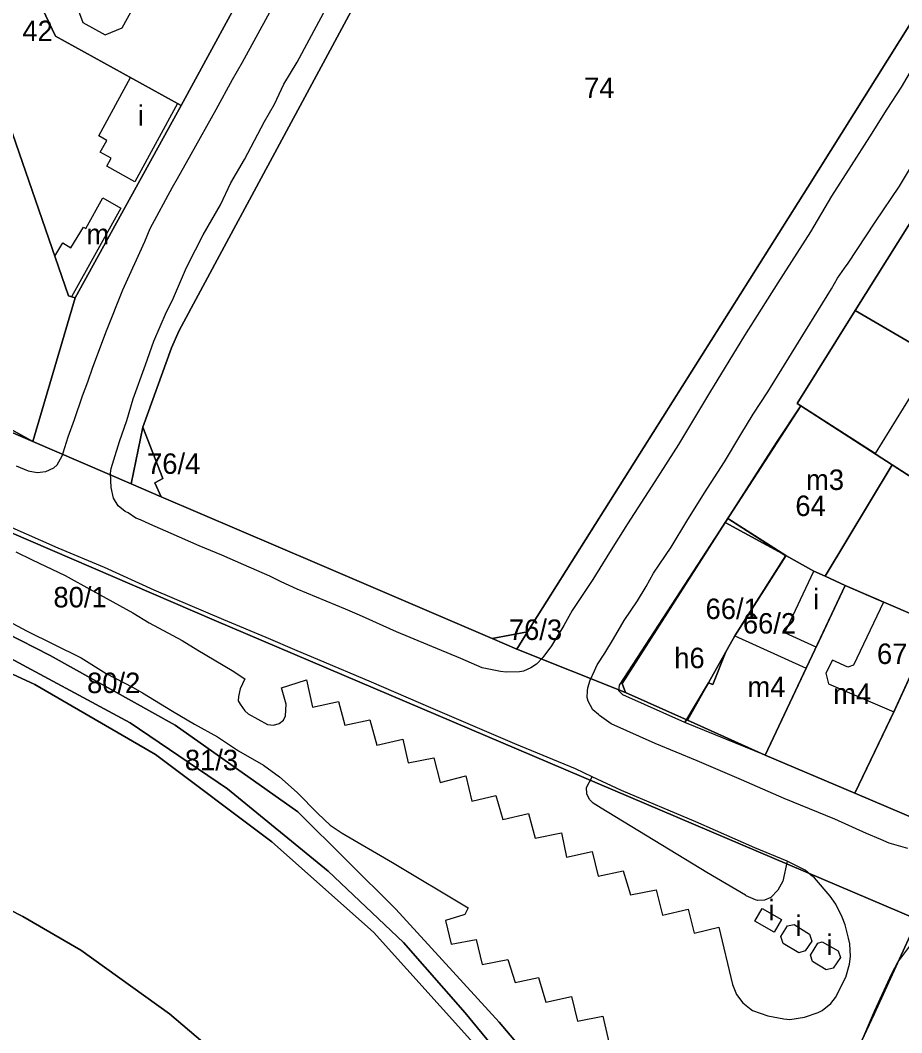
# Model space of a CAD drawing. Extents: x -304109 to -273954, y 21500 to 39796.
# Drawn here: x -294040.6 to -293911.3, y 31107.7 to 31256.2 of the extents above; entities that cross this region are included whole.
import ezdxf

# ---------------------------------------------------------------- set-up
doc = ezdxf.new("R2010")
doc.units = 0
for name, color, linetype in [('Budynki', 7, 'Continuous'), ('Budynki - opisy', 7, 'Continuous'), ('Działki', 7, 'Continuous'), ('Działki - numery', 7, 'Continuous'), ('krawedzie_ulic', 7, 'Continuous')]:
    doc.layers.add(name, color=color, linetype=linetype)

msp = doc.modelspace()

# ---------------------------------------------------------------- linework, layer by layer
at = {"layer": 'Budynki'}
for points in [[(-294021.599, 31273.46), (-294005.893, 31264.806), (-294005.6, 31264.65), (-294016.98, 31243.66), (-294024.025, 31247.535), (-294035.43, 31253.81), (-294037.81, 31258.87), (-294035.676, 31262.832), (-294031.065, 31260.422), (-294032.33, 31258.326), (-294031.438, 31255.857), (-294028.162, 31254.01), (-294025.652, 31255.048), (-294019.741, 31265.796), (-294020.509, 31268.536), (-294023.599, 31270.341), (-294026.191, 31269.573), (-294027.269, 31267.581), (-294031.814, 31270.005), (-294028.08, 31276.94)], [(-294017.545, 31243.966), (-294023.81, 31232.49), (-294027.92, 31234.77), (-294027.28, 31235.93), (-294028.86, 31236.81), (-294027.9, 31238.54), (-294029.1, 31239.2), (-294024.431, 31247.746)], [(-293907.184, 31231.054), (-293897.613, 31226.58), (-293894.685, 31225.211), (-293898.842, 31218.762), (-293898.344, 31218.445), (-293900.405, 31215.198), (-293900.883, 31215.501), (-293905.1, 31208.855), (-293902.682, 31207.32), (-293901.384, 31209.366), (-293900.67, 31209.64), (-293899.807, 31209.779), (-293899.138, 31209.695), (-293896.324, 31208.023), (-293895.238, 31209.668), (-293887.076, 31205.041), (-293886.853, 31204.567), (-293886.519, 31203.759), (-293886.407, 31203.146), (-293886.547, 31202.727), (-293889.742, 31197.06), (-293918.12, 31213.59)], [(-294025.848, 31228.634), (-294033.09, 31215.612), (-294033.53, 31215.739), (-294035.542, 31221.571), (-294034.337, 31223.516), (-294033.182, 31222.801), (-294031.311, 31225.822), (-294030.962, 31225.605), (-294028.467, 31230.119)], [(-293918.12, 31213.59), (-293889.742, 31197.06), (-293886.687, 31195.281), (-293880.508, 31191.673), (-293879.99, 31191.374), (-293889.884, 31176.292), (-293891.074, 31177.057), (-293893.686, 31178.738), (-293899.69, 31182.6), (-293901.104, 31183.513), (-293895.075, 31193.347), (-293894.285, 31196.191), (-293895.904, 31197.206), (-293898.063, 31193.834), (-293907.197, 31199.576), (-293905.355, 31202.368), (-293907.092, 31203.422), (-293909.04, 31202.632), (-293915.199, 31192.637), (-293926.11, 31199.61), (-293926.114, 31199.612), (-293926.65, 31199.96)], [(-293926.11, 31199.61), (-293912.723, 31190.992), (-293922.558, 31174.654), (-293924.19, 31175.4), (-293927.081, 31176.987), (-293928.308, 31177.661), (-293936.84, 31183.12), (-293929.654, 31194.267), (-293926.114, 31199.612)], [(-293901.104, 31183.513), (-293899.69, 31182.6), (-293906.552, 31167.652), (-293913.965, 31170.859), (-293919.59, 31173.3), (-293922.557, 31174.653), (-293922.558, 31174.654), (-293912.72, 31190.99)], [(-293943.11, 31153.2), (-293952.23, 31157.23), (-293952.78, 31157.86), (-293952.69, 31158.67), (-293936.84, 31183.12), (-293928.317, 31177.653), (-293935.797, 31165.885), (-293937.093, 31163.572), (-293939.03, 31158.76), (-293939.635, 31159.035)], [(-293899.69, 31182.6), (-293893.686, 31178.738), (-293894.554, 31177.081), (-293896.162, 31174.013), (-293893.65, 31172.827), (-293891.686, 31170.105), (-293899.2, 31164.798), (-293902.061, 31168.026), (-293903.359, 31167.292), (-293904.784, 31164.143), (-293904.333, 31162.364), (-293907.381, 31156.265), (-293908.128, 31155.912), (-293907.705, 31154.697), (-293907.169, 31154.923), (-293902.625, 31152.834), (-293896.188, 31154.691), (-293895.645, 31152.868), (-293891.84, 31140.08), (-293903.71, 31136.66), (-293918.2, 31142.81), (-293912.469, 31154.738), (-293906.55, 31167.65)], [(-293922.558, 31174.654), (-293922.557, 31174.653), (-293919.59, 31173.3), (-293923.857, 31164.25), (-293928.45, 31166.354), (-293924.19, 31175.4)], [(-293919.59, 31173.3), (-293913.965, 31170.859), (-293918.399, 31161.587), (-293919.208, 31161.325), (-293921.48, 31162.344), (-293922.42, 31160.437), (-293922.028, 31158.844), (-293912.469, 31154.738), (-293918.202, 31142.816), (-293931.33, 31148.4), (-293925.308, 31161.174), (-293923.857, 31164.25)], [(-293937.093, 31163.572), (-293935.8, 31165.88), (-293935.797, 31165.885), (-293925.308, 31161.174), (-293931.331, 31148.402), (-293943.11, 31153.2), (-293939.635, 31159.035), (-293939.03, 31158.76)], [(-293931.772, 31125.943), (-293928.96, 31124.311), (-293930.044, 31122.443), (-293932.856, 31124.075)], [(-293927.109, 31123.589), (-293924.86, 31122.172), (-293924.486, 31121.11), (-293925.464, 31119.693), (-293926.401, 31119.402), (-293928.691, 31120.777), (-293929.024, 31121.839), (-293928.046, 31123.38)], [(-293922.987, 31121.047), (-293920.613, 31119.693), (-293920.301, 31118.756), (-293921.384, 31117.194), (-293922.383, 31116.944), (-293924.402, 31118.173), (-293924.673, 31119.089), (-293923.611, 31120.818)]]:
    msp.add_lwpolyline(points, close=True, dxfattribs=at)
at = {"layer": 'Działki'}
for points in [[(-294022.62, 31196.48), (-294018.41, 31208.14), (-294017.28, 31210.65), (-294010.68, 31222.92), (-293961.63, 31313.97), (-293957.91, 31317.79), (-293913.91, 31327.4), (-293906.59, 31322.5), (-293902.98, 31309.68), (-293900.1, 31298.24), (-293899.75, 31295.04), (-293899.73, 31280.68), (-293911.48, 31262.07), (-293907.59, 31259.64), (-293910.04, 31255.7), (-293925.06, 31231.68), (-293966.18, 31166.47), (-293971.4, 31165.5), (-293997.07, 31176.53), (-294019.91, 31186.29), (-294020.87, 31188.34), (-294019.71, 31188.97)], [(-294064.47, 31305.45), (-294054.82, 31277.46), (-294033.53, 31215.74), (-294032.57, 31215.46), (-294038.74, 31194.41), (-294133.6, 31246.95), (-294119.61, 31263.34), (-294124.38, 31286.2), (-294127.4, 31306.42), (-294127.68, 31308.3), (-294088.96, 31314.92)], [(-294054.82, 31277.46), (-294039, 31282.91), (-294028.08, 31276.94), (-294037.81, 31258.87), (-294035.43, 31253.81), (-294016.98, 31243.66), (-294032.57, 31215.46), (-294033.53, 31215.74)], [(-294005.6, 31264.65), (-294016.98, 31243.66), (-294035.43, 31253.81), (-294037.81, 31258.87), (-294028.08, 31276.94)], [(-294137.95, 31237.27), (-294133.6, 31246.95), (-294038.74, 31194.41)], [(-293907.18, 31231.05), (-293894.68, 31225.21), (-293867.4, 31213.86), (-293880.5, 31191.67), (-293918.12, 31213.59)], [(-293886.24, 31173.95), (-293899.69, 31182.6), (-293912.72, 31190.99), (-293926.11, 31199.61), (-293926.65, 31199.96), (-293918.12, 31213.59), (-293880.5, 31191.67), (-293879.18, 31190.91), (-293871.6, 31184.7), (-293873.99, 31182.85), (-293878, 31179.76)], [(-293912.72, 31190.99), (-293922.56, 31174.65), (-293924.19, 31175.4), (-293928.31, 31177.66), (-293937.19, 31182.53), (-293926.11, 31199.61)], [(-294024.32, 31188.18), (-294022.62, 31196.48), (-294019.71, 31188.97), (-294020.87, 31188.34), (-294019.91, 31186.29)], [(-293899.69, 31182.6), (-293906.55, 31167.65), (-293919.59, 31173.3), (-293922.56, 31174.65), (-293912.72, 31190.99)], [(-293951.85, 31157.61), (-293952.32, 31158.91), (-293937.19, 31182.53), (-293928.31, 31177.66), (-293935.8, 31165.88), (-293942.73, 31153.52)], [(-293899.69, 31182.6), (-293886.24, 31173.95), (-293899.2, 31164.8), (-293891.84, 31140.08), (-293903.71, 31136.66), (-293918.2, 31142.81), (-293912.33, 31155.03), (-293906.55, 31167.65)], [(-293922.56, 31174.65), (-293919.59, 31173.3), (-293931.33, 31148.4), (-293942.73, 31153.52), (-293935.8, 31165.88), (-293928.31, 31177.66), (-293924.19, 31175.4)], [(-293906.55, 31167.65), (-293912.33, 31155.03), (-293918.2, 31142.81), (-293931.33, 31148.4), (-293919.59, 31173.3)], [(-293966.18, 31166.47), (-293967.78, 31163.94), (-293971.4, 31165.5)]]:
    msp.add_lwpolyline(points, close=True, dxfattribs=at)
for points in [[(-293961.63, 31313.97), (-294010.68, 31222.92), (-294017.28, 31210.65), (-294018.41, 31208.14), (-294022.62, 31196.48), (-294024.32, 31188.18), (-294038.74, 31194.41), (-294032.57, 31215.46), (-294016.98, 31243.66), (-294005.6, 31264.65)], [(-293909.01, 31124.32), (-294012.14, 31168.19), (-294170.73, 31236.47), (-294175.56, 31234.94), (-294190.25, 31241.96), (-294207.3, 31249.79), (-294224.38, 31246.51), (-294184.19, 31306.64)], [(-294185.91, 31259.79), (-294176.33, 31255.25), (-294176.26, 31255.4), (-294163.52, 31249.36), (-294151.16, 31243.5), (-294151.23, 31243.35), (-294143.21, 31239.55), (-294137.95, 31237.27), (-294038.74, 31194.41), (-294024.32, 31188.18), (-294019.91, 31186.29), (-293997.07, 31176.53), (-293971.4, 31165.5), (-293967.78, 31163.94), (-293951.85, 31157.61), (-293942.73, 31153.52), (-293931.33, 31148.4), (-293918.2, 31142.81), (-293903.71, 31136.66)], [(-293907.18, 31231.05), (-293918.12, 31213.59), (-293926.65, 31199.96), (-293926.11, 31199.61), (-293937.19, 31182.53), (-293952.32, 31158.91), (-293951.85, 31157.61), (-293967.78, 31163.94), (-293966.18, 31166.47), (-293925.06, 31231.68), (-293910.04, 31255.7)], [(-294242.73, 31224.02), (-294224.38, 31246.51), (-294207.3, 31249.79), (-294190.25, 31241.96), (-294187.71, 31193.63), (-294187.59, 31191.34), (-294187.64, 31188.83), (-294159.02, 31187.86), (-294132.89, 31185.37), (-294102.99, 31180.18), (-294076.81, 31173.6), (-294051.33, 31164.67), (-294038.48, 31158.79), (-294020.75, 31148.52), (-294003.69, 31135.7), (-293988.81, 31122.44), (-293974.12, 31106.18)], [(-293957.81, 31094.4), (-293970.36, 31109.26), (-293985.52, 31125.8), (-293999.89, 31140.08), (-294017.86, 31152.79), (-294036.23, 31163.04), (-294049.29, 31169.67), (-294074.93, 31179.45), (-294102.06, 31185.47), (-294132.12, 31190.07), (-294158.63, 31192.69), (-294187.71, 31193.63), (-294190.25, 31241.96), (-294175.56, 31234.94), (-294170.73, 31236.47), (-294012.14, 31168.19), (-293909.01, 31124.32), (-293915.37, 31110.41), (-293924.14, 31091.67)], [(-294049.29, 31169.67), (-294036.23, 31163.04), (-294017.86, 31152.79), (-293999.89, 31140.08), (-293985.52, 31125.8), (-293970.36, 31109.26), (-293957.81, 31094.4)], [(-293974.12, 31106.18), (-293988.81, 31122.44), (-294003.69, 31135.7), (-294020.75, 31148.52), (-294038.48, 31158.79), (-294051.33, 31164.67)], [(-293966.05, 31099.34), (-293975.32, 31110.62), (-293984.37, 31120.92), (-293995.44, 31131.42), (-294010.22, 31143.47), (-294024.5, 31153.14), (-294045.29, 31164.32)], [(-294045.29, 31164.32), (-294024.5, 31153.14), (-294010.22, 31143.47), (-293995.44, 31131.42), (-293984.37, 31120.92), (-293975.32, 31110.62), (-293966.05, 31099.34)], [(-294264.2, 31056.4), (-294288.71, 31113.48), (-294263.86, 31124.41), (-294255.24, 31127.48), (-294238.13, 31132.88), (-294228.21, 31135.61), (-294219.12, 31137.6), (-294198.46, 31141.73), (-294177.22, 31145.36), (-294170.3, 31146.05), (-294156.44, 31147.09), (-294143.33, 31147.32), (-294126.4, 31146.38), (-294118.97, 31146.11), (-294099.39, 31143.85), (-294094.03, 31143.08), (-294075.35, 31137.92), (-294060.99, 31133.67), (-294056.08, 31132.06), (-294048.1, 31128.74), (-294040.24, 31124.75), (-294031.74, 31119.83), (-294018.69, 31110.49), (-294006, 31099.69)], [(-294006, 31099.69), (-294018.69, 31110.49), (-294031.74, 31119.83), (-294040.24, 31124.75), (-294048.1, 31128.74), (-294056.08, 31132.06), (-294060.99, 31133.67), (-294075.35, 31137.92), (-294094.03, 31143.08), (-294099.39, 31143.85), (-294118.97, 31146.11), (-294126.4, 31146.38), (-294143.33, 31147.32), (-294156.44, 31147.09), (-294170.3, 31146.05), (-294177.22, 31145.36), (-294198.46, 31141.73), (-294219.12, 31137.6), (-294228.21, 31135.61)], [(-293924.14, 31091.67), (-293915.37, 31110.41), (-293909.01, 31124.32), (-293900.84, 31120.43), (-293892.55, 31123.44), (-293902.94, 31116.2), (-293906.01, 31112.22), (-293910.2, 31103.79)]]:
    msp.add_lwpolyline(points, dxfattribs=at)
at = {"layer": 'krawedzie_ulic'}
for points in [[(-294000, 31250), (-293987.631, 31273.086), (-293974.602, 31297.118), (-293967.812, 31309.661), (-293965.722, 31313.209), (-293963.451, 31316.346), (-293961.521, 31318.498), (-293960.12, 31319.741), (-293957.661, 31321.353), (-293955.007, 31322.617), (-293954.731, 31322.723), (-293951.813, 31323.898), (-293949.063, 31324.634), (-293928.07, 31329.099), (-293914.504, 31331.471), (-293912.582, 31331.161), (-293911.127, 31330.64)], [(-294041.201, 31190.824), (-294039.429, 31190.091), (-294038.14, 31189.847), (-294036.854, 31189.997), (-294035.695, 31190.544), (-294035.173, 31190.964), (-294034.441, 31192.285), (-294034.286, 31192.735), (-294033.575, 31195.1), (-294032.656, 31197.618), (-294031.448, 31201.113), (-294030.714, 31203.143), (-294029.978, 31205.276), (-294027.96, 31210.62), (-294025.55, 31216.656), (-294022.309, 31223.743), (-294021.524, 31225.644), (-294018.264, 31231.675), (-294017.56, 31232.984), (-294015.553, 31236.551), (-294011.852, 31243.094), (-294009.48, 31247.456), (-294008.026, 31250), (-294000, 31264.721)], [(-293909.247, 31250), (-293911.416, 31246.354), (-293913.484, 31243.117), (-293916.012, 31239.077), (-293918.718, 31234.855), (-293921.63, 31230.348), (-293924.666, 31225.144), (-293929.466, 31217.659), (-293934.369, 31209.941), (-293939.499, 31201.525), (-293944.042, 31193.964), (-293947.515, 31188.551), (-293951.524, 31182.309), (-293951.755, 31181.918), (-293954.194, 31178.102), (-293956.612, 31174.175), (-293959.652, 31169.606), (-293960.88, 31167.434), (-293962.687, 31164.46), (-293963.974, 31162.728), (-293964.894, 31161.73), (-293965.717, 31161.199), (-293966.807, 31160.718), (-293967.374, 31160.623), (-293969.322, 31160.554), (-293970.184, 31160.652), (-293972.834, 31161.221), (-293975.992, 31162.568), (-293980.824, 31164.579), (-293985.404, 31166.481), (-293990.851, 31168.933), (-293992.881, 31169.821), (-294000, 31172.743), (-294002.345, 31173.824), (-294003.988, 31174.634), (-294007.789, 31176.307), (-294011.025, 31177.745), (-294014.364, 31179.081), (-294018.447, 31180.911), (-294021.606, 31182.297), (-294022.941, 31182.899), (-294023.669, 31183.178), (-294024.789, 31183.941), (-294025.207, 31184.156), (-294026.22, 31184.978), (-294026.938, 31186.067), (-294027.282, 31187.654), (-294027.377, 31189.753), (-294027.244, 31190.448), (-294026.875, 31191.707), (-294026.033, 31194.406), (-294024.956, 31197.49), (-294024.04, 31200.638), (-294022.249, 31205.636), (-294021.017, 31209.13), (-294019.133, 31213.394), (-294018.268, 31215.144), (-294016.387, 31219.583), (-294015.526, 31221.303), (-294014.874, 31222.509), (-294013.777, 31224.717), (-294011.25, 31229.104)], [(-294011.25, 31229.104), (-294009.709, 31232.314), (-294007.729, 31235.752), (-294004.781, 31241.321), (-294003.322, 31243.861), (-294001.938, 31246.788), (-294000, 31250)], [(-293957.447, 31156.865), (-293957.405, 31157.831), (-293957.402, 31157.845), (-293957.367, 31158.276), (-293957.005, 31159.416), (-293956.353, 31160.778), (-293955.988, 31161.652), (-293954.87, 31163.371), (-293953.596, 31165.476), (-293952.035, 31168.147), (-293950.061, 31171.046), (-293948.813, 31173.151), (-293947.72, 31175.103), (-293945.122, 31178.901), (-293942.834, 31182.726), (-293940.234, 31186.884), (-293937.297, 31191.427), (-293934.905, 31195.432), (-293933.085, 31198.384), (-293930.954, 31201.669), (-293925.415, 31210.638), (-293921.62, 31216.781), (-293920.753, 31218.334), (-293919.679, 31219.837), (-293919.142, 31220.563), (-293915.183, 31226.572), (-293911.658, 31231.857), (-293908.467, 31237.113)], [(-293956.722, 31145.241), (-293959.182, 31146.391), (-293968.037, 31150.071), (-293980.361, 31155.337), (-293989.061, 31159.121), (-293996.957, 31162.417), (-294000, 31163.687), (-294004.537, 31165.649), (-294010.727, 31168.265), (-294020.949, 31172.583), (-294028.242, 31175.902), (-294035.022, 31178.781), (-294042.239, 31181.945)], [(-294041.246, 31178.209), (-294038.846, 31177.055), (-294034.003, 31174.759), (-294029.964, 31172.488), (-294024.1, 31169.285), (-294021.676, 31167.823), (-294016.865, 31165.219), (-294014.569, 31163.809), (-294009.53, 31160.831)], [(-294044.392, 31169.131), (-294039.687, 31166.655), (-294031.652, 31162.687), (-294031.645, 31162.682), (-294027.989, 31160.361), (-294024.134, 31158.387), (-294022.672, 31157.527), (-294018.26, 31154.871), (-294015.027, 31152.943), (-294011.691, 31151.092), (-294008.588, 31149.037), (-294004.919, 31146.927), (-294002.587, 31145.211), (-294000, 31142.953), (-293996.955, 31139.859), (-293995.141, 31138.157)], [(-294009.53, 31160.831), (-294007.642, 31159.591), (-294008.328, 31158.134), (-294008.587, 31157.021), (-294008.643, 31156.391), (-294008.362, 31155.887), (-294007.665, 31154.908)], [(-294007.665, 31154.908), (-294007.161, 31154.488), (-294004.338, 31152.924), (-294003.47, 31152.792), (-294002.632, 31153.055), (-294002.612, 31153.067), (-294001.983, 31153.547), (-294001.677, 31154.194), (-294001.589, 31155.893), (-294002.268, 31158.293), (-294000, 31159.005), (-293998.623, 31159.438), (-293997.726, 31155.437), (-293993.905, 31156.256), (-293993.011, 31152.823), (-293989.319, 31153.564), (-293988.294, 31149.874), (-293984.5, 31150.77), (-293983.708, 31147.259), (-293979.939, 31148.026), (-293979.018, 31144.413), (-293975.224, 31145.361), (-293974.38, 31141.644), (-293970.844, 31142.513), (-293969.794, 31138.978), (-293966.051, 31139.848), (-293965.052, 31136.235), (-293961.232, 31137.002), (-293960.465, 31133.441), (-293956.697, 31134.258), (-293955.827, 31130.645), (-293952.162, 31131.463), (-293951.112, 31127.902), (-293947.343, 31128.643), (-293946.395, 31124.952), (-293942.653, 31125.848), (-293941.732, 31122.287), (-293938.144, 31123.208), (-293936.141, 31114.767), (-293935.544, 31113.319), (-293934.602, 31112.068), (-293933.374, 31111.096), (-293933.178, 31110.983), (-293930.939, 31110.161), (-293928.595, 31109.725), (-293927.719, 31109.664), (-293925.587, 31109.986), (-293923.551, 31110.694), (-293922.971, 31110.978), (-293921.725, 31112.013), (-293921.042, 31112.874), (-293919.505, 31115.852), (-293918.959, 31117.759), (-293918.822, 31118.905), (-293918.915, 31120.732), (-293919.093, 31121.565), (-293919.597, 31123.546), (-293920.063, 31124.635), (-293920.996, 31126.574), (-293921.809, 31127.754), (-293924.121, 31130.405), (-293924.666, 31130.867), (-293925.496, 31131.535), (-293928.137, 31132.867)], [(-293947.473, 31150.119), (-293953.914, 31153.018), (-293955.649, 31154.213), (-293955.806, 31154.347), (-293956.61, 31155.064), (-293957.283, 31156.326), (-293957.447, 31156.865)], [(-293910.438, 31134.702), (-293913.16, 31135.508), (-293914.393, 31136.018), (-293916.488, 31136.907), (-293921.118, 31139.018), (-293928.566, 31142.039), (-293934.8, 31144.81), (-293941.318, 31147.554), (-293947.473, 31150.119)], [(-293928.137, 31132.867), (-293928.768, 31129.915), (-293929.499, 31128.597), (-293930.495, 31127.559), (-293931.421, 31127.138), (-293932.438, 31127.101), (-293932.743, 31127.17), (-293934.104, 31127.798), (-293934.232, 31127.882), (-293939.874, 31131.191), (-293955.411, 31140.639), (-293956.575, 31141.367), (-293957.127, 31141.921), (-293957.515, 31142.754), (-293957.522, 31143.653), (-293956.722, 31145.241)], [(-293928.137, 31132.867), (-293932.849, 31134.808), (-293941.523, 31138.618), (-293952.397, 31143.219), (-293956.722, 31145.241)], [(-293995.141, 31138.157), (-293993.402, 31136.956), (-293985.992, 31132.649), (-293974.927, 31126.034), (-293975.414, 31125.05), (-293975.543, 31124.997), (-293978.252, 31124.184)], [(-293978.252, 31124.184), (-293977.383, 31120.674), (-293973.717, 31121.363), (-293972.847, 31117.697), (-293969.078, 31118.464), (-293968.029, 31115.084), (-293964.57, 31115.824), (-293963.519, 31112.211), (-293959.725, 31113.03), (-293958.881, 31109.39), (-293955.138, 31110.157), (-293954.267, 31106.311)], [(-293917.597, 31105.5), (-293915.296, 31110.885), (-293912.764, 31116.375), (-293911.867, 31118.059), (-293910.131, 31120.421)]]:
    msp.add_lwpolyline(points, dxfattribs=at)

# ---------------------------------------------------------------- texts
at = {"layer": 'Budynki - opisy'}
for s, p in [('i', (-294023.354, 31240.699)), ('m', (-294030.896, 31223.298)), ('m3', (-293925.342, 31187.291)), ('i', (-293924.307, 31169.797)), ('h6', (-293944.678, 31161.16)), ('m4', (-293933.936, 31156.92)), ('m4', (-293921.358, 31155.922)), ('i', (-293930.856, 31124.193)), ('i', (-293926.88, 31121.901)), ('i', (-293922.341, 31119.11))]:
    msp.add_text(s, height=3, dxfattribs=at).set_placement(p)
at = {"layer": 'Działki - numery'}
for s, p in [('42', (-294040.29, 31253.11)), ('74', (-293957.9, 31244.76)), ('76/4', (-294022, 31189.65)), ('64', (-293926.91, 31183.47)), ('80/1', (-294035.734, 31170.074)), ('66/1', (-293940.084, 31168.366)), ('76/3', (-293968.93, 31165.3)), ('66/2', (-293934.609, 31166.236)), ('67', (-293914.937, 31161.773)), ('80/2', (-294030.8, 31157.508)), ('81/3', (-294016.459, 31146.193))]:
    msp.add_text(s, height=3, dxfattribs=at).set_placement(p)

doc.saveas('drawing.dxf')
